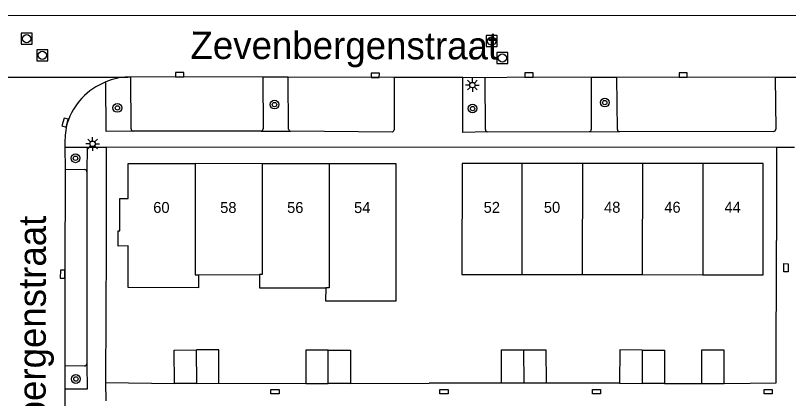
# Model space of a CAD drawing. Extents: x 125000 to 129004, y 397500 to 399008.
# Drawn here: x 127338.6 to 127409.1, y 398329.9 to 398364.8 of the extents above; entities that cross this region are included whole.
import ezdxf

# ---------------------------------------------------------------- set-up
doc = ezdxf.new("R2010")
doc.units = 0
for name, color, linetype in [('gg-afsc-erfafscheiding', 7, 'Continuous'), ('gg-afsc-hekwerk', 7, 'Continuous'), ('gg-anno-huisnummerreeks BGT', 7, 'Continuous'), ('gg-anno-openbare ruimte label', 7, 'Continuous'), ('gg-bbg-bijgebouw', 7, 'Continuous'), ('gg-bbg-hoofdgebouw', 7, 'Continuous'), ('gg-bbg-tussenscheiding', 7, 'Continuous'), ('gg-knt-verharding', 7, 'Continuous'), ('gg-knt-verharding nz', 7, 'Continuous'), ('gt-grn-weggrens', 7, 'Continuous'), ('gt-symb-boom', 7, 'Continuous'), ('gt-symb-kolk', 7, 'Continuous'), ('gt-symb-kolk center center', 7, 'Continuous'), ('gt-symb-lichtmast', 7, 'Continuous'), ('gt-symb-rioolschacht', 7, 'Continuous')]:
    doc.layers.add(name, color=color, linetype=linetype)

# ---------------------------------------------------------------- blocks, each defined once
blk = doc.blocks.new('gt0-KOLKCC')
at = {"layer": 'gt-symb-kolk center center'}
blk.add_lwpolyline([(-0.375, 0.2), (0.375, 0.2), (0.375, -0.2), (-0.375, -0.2)], close=True, dxfattribs=at)
blk = doc.blocks.new('gt0-KOLK')
at = {"layer": 'gt-symb-kolk'}
blk.add_lwpolyline([(0, 0), (0.375, 0), (0.375, 0.4), (-0.375, 0.4), (-0.375, 0), (0, 0)], dxfattribs=at)
blk = doc.blocks.new('gt0-BOOM')
at = {"layer": 'gt-symb-boom'}
for radius in [0.4, 0.2]:
    blk.add_circle((0, 0), radius, dxfattribs=at)
blk = doc.blocks.new('gt0-LMAST')
at = {"layer": 'gt-symb-lichtmast'}
for p, q in [((-0.182, 0.173), (-0.447, 0.438)), ((-0.005, 0.246), (-0.005, 0.621)), ((0.172, 0.173), (0.437, 0.438)), ((-0.255, -0.004), (-0.63, -0.004)), ((-0.182, -0.181), (-0.447, -0.446)), ((-0.005, -0.254), (-0.005, -0.629)), ((0.437, -0.446), (0.172, -0.181)), ((0.245, -0.004), (0.62, -0.004))]:
    blk.add_line(p, q, dxfattribs=at)
blk.add_circle((-0.005, -0.004), 0.25, dxfattribs=at)
blk = doc.blocks.new('gt0-RS')
at = {"layer": 'gt-symb-rioolschacht'}
blk.add_lwpolyline([(-0.5, -0.5), (0.5, -0.5), (0.5, 0.5), (-0.5, 0.5)], close=True, dxfattribs=at)
blk.add_circle((0, 0), 0.375, dxfattribs=at)

msp = doc.modelspace()

# ---------------------------------------------------------------- linework, layer by layer
at = {"layer": 'gg-afsc-erfafscheiding'}
for p, q in [((127357.201, 398331.265), (127365.121, 398331.252)), ((127369.187, 398331.254), (127376.367, 398331.268))]:
    msp.add_line(p, q, dxfattribs=at)
at = {"layer": 'gg-afsc-hekwerk'}
for p, q in [((127346.915, 398343.746), (127346.864, 398331.341)), ((127346.864, 398331.341), (127353.143, 398331.263)), ((127382.955, 398331.281), (127376.367, 398331.268)), ((127393.729, 398331.269), (127387.037, 398331.288)), ((127397.828, 398331.252), (127401.2, 398331.255))]:
    msp.add_line(p, q, dxfattribs=at)
msp.add_lwpolyline([(127403.259, 398331.256), (127408.027, 398331.306), (127408.056, 398344.294)], dxfattribs=at)
at = {"layer": 'gg-bbg-bijgebouw'}
for p, q in [((127355.172, 398331.264), (127353.143, 398331.263)), ((127355.172, 398331.264), (127357.201, 398331.265)), ((127365.121, 398331.252), (127367.154, 398331.253)), ((127369.187, 398331.254), (127367.154, 398331.253)), ((127384.996, 398331.285), (127382.955, 398331.281)), ((127387.037, 398331.288), (127384.996, 398331.285)), ((127393.729, 398331.269), (127395.779, 398331.26)), ((127397.828, 398331.252), (127395.779, 398331.26)), ((127401.2, 398331.255), (127403.259, 398331.256))]:
    msp.add_line(p, q, dxfattribs=at)
for points in [[(127353.143, 398331.263), (127353.128, 398334.298), (127355.157, 398334.308)], [(127357.201, 398331.265), (127357.186, 398334.318), (127355.157, 398334.308)], [(127367.152, 398334.303), (127365.119, 398334.302), (127365.121, 398331.252)], [(127367.152, 398334.303), (127369.185, 398334.304), (127369.187, 398331.254)], [(127382.955, 398331.281), (127382.95, 398334.315), (127384.984, 398334.319)], [(127384.984, 398334.319), (127387.017, 398334.322), (127387.037, 398331.288)], [(127395.792, 398334.3), (127393.742, 398334.31), (127393.729, 398331.269)], [(127395.792, 398334.3), (127397.841, 398334.29), (127397.828, 398331.252)], [(127403.259, 398331.256), (127403.257, 398334.302), (127401.198, 398334.296), (127401.2, 398331.255)]]:
    msp.add_lwpolyline(points, dxfattribs=at)
at = {"layer": 'gg-bbg-hoofdgebouw'}
for p, q in [((127361.144, 398351.315), (127355.039, 398351.319)), ((127367.248, 398351.312), (127361.144, 398351.315)), ((127390.349, 398351.334), (127384.858, 398351.33)), ((127395.84, 398351.337), (127390.349, 398351.334)), ((127401.331, 398351.341), (127395.84, 398351.337)), ((127355.346, 398341.172), (127360.904, 398341.187)), ((127384.84, 398341.189), (127390.333, 398341.187)), ((127390.333, 398341.187), (127395.827, 398341.186)), ((127395.827, 398341.186), (127401.32, 398341.184))]:
    msp.add_line(p, q, dxfattribs=at)
for points in [[(127355.346, 398341.172), (127355.345, 398339.99), (127348.919, 398340.004), (127348.917, 398343.813), (127348.017, 398343.8), (127347.997, 398345.174), (127348.161, 398345.173), (127348.163, 398348.143), (127348.933, 398348.143), (127348.935, 398351.323), (127355.039, 398351.319)], [(127366.936, 398339.979), (127366.916, 398338.786), (127373.347, 398338.788), (127373.352, 398351.308), (127367.248, 398351.312)], [(127384.858, 398351.33), (127379.367, 398351.326), (127379.346, 398341.19), (127384.84, 398341.189)], [(127401.32, 398341.184), (127406.814, 398341.183), (127406.822, 398351.345), (127401.331, 398351.341)], [(127360.904, 398341.187), (127360.909, 398339.995), (127366.936, 398339.979)]]:
    msp.add_lwpolyline(points, dxfattribs=at)
at = {"layer": 'gg-bbg-tussenscheiding'}
for p, q in [((127384.84, 398341.189), (127384.858, 398351.33)), ((127390.349, 398351.334), (127390.333, 398341.187)), ((127395.827, 398341.186), (127395.84, 398351.337)), ((127401.331, 398351.341), (127401.32, 398341.184)), ((127355.172, 398331.264), (127355.157, 398334.308)), ((127367.154, 398331.253), (127367.152, 398334.303)), ((127384.984, 398334.319), (127384.996, 398331.285)), ((127395.792, 398334.3), (127395.779, 398331.26))]:
    msp.add_line(p, q, dxfattribs=at)
for points in [[(127355.039, 398351.319), (127355.033, 398341.172), (127355.346, 398341.172)], [(127361.144, 398351.315), (127361.137, 398341.188), (127360.904, 398341.187)], [(127367.248, 398351.312), (127367.241, 398339.978), (127366.936, 398339.979)]]:
    msp.add_lwpolyline(points, dxfattribs=at)
at = {"layer": 'gg-knt-verharding'}
for p, q in [((127413.63, 398364.848), (127308.481, 398364.799)), ((127349.156, 398359.221), (127348.882, 398359.22)), ((127349.18, 398354.483), (127349.156, 398359.221)), ((127361.209, 398359.218), (127361.228, 398354.488)), ((127363.514, 398359.216), (127361.209, 398359.218)), ((127363.544, 398354.463), (127363.514, 398359.216)), ((127373.191, 398359.178), (127363.514, 398359.216)), ((127373.191, 398359.178), (127373.183, 398354.416)), ((127379.424, 398359.177), (127373.191, 398359.178)), ((127381.47, 398359.164), (127379.424, 398359.177)), ((127381.507, 398354.439), (127381.47, 398359.164)), ((127393.495, 398359.185), (127391.132, 398359.181)), ((127391.132, 398359.181), (127391.156, 398354.435)), ((127393.542, 398354.433), (127393.495, 398359.185)), ((127407.936, 398359.197), (127407.979, 398354.453)), ((127413.051, 398359.196), (127407.936, 398359.197)), ((127361.035, 398354.285), (127349.377, 398354.288)), ((127361.035, 398354.285), (127363.725, 398354.278)), ((127373.027, 398354.199), (127363.725, 398354.278)), ((127381.684, 398354.232), (127390.975, 398354.242)), ((127390.975, 398354.242), (127393.722, 398354.238)), ((127407.791, 398354.261), (127393.722, 398354.238)), ((127343.145, 398353.249), (127343.158, 398352.825)), ((127343.158, 398352.825), (127345.174, 398352.826)), ((127343.158, 398352.825), (127343.19, 398350.829)), ((127345.174, 398352.826), (127345.157, 398350.58)), ((127408.028, 398352.797), (127346.912, 398352.82)), ((127346.912, 398352.82), (127346.915, 398343.746)), ((127409.67, 398352.807), (127408.028, 398352.797)), ((127408.028, 398352.797), (127408.056, 398344.294)), ((127343.19, 398350.829), (127344.967, 398350.776)), ((127345.157, 398350.58), (127345.14, 398333.055)), ((127343.146, 398332.836), (127343.141, 398330.734)), ((127344.936, 398332.856), (127343.146, 398332.836)), ((127346.864, 398331.341), (127346.875, 398329.68)), ((127343.141, 398330.734), (127343.138, 398328.969))]:
    msp.add_line(p, q, dxfattribs=at)
for points in [[(127361.209, 398359.218), (127353.61, 398359.24), (127349.156, 398359.221)], [(127381.684, 398354.232), (127379.449, 398354.169), (127379.424, 398359.177)], [(127391.132, 398359.181), (127385.471, 398359.2), (127381.47, 398359.164)], [(127407.936, 398359.197), (127399.529, 398359.212), (127393.495, 398359.185)], [(127349.377, 398354.288), (127346.899, 398354.242), (127346.881, 398358.782)], [(127345.14, 398333.055), (127345.182, 398330.729), (127343.141, 398330.734)]]:
    msp.add_lwpolyline(points, dxfattribs=at)
for centre, radius, start, end in [((127349.028, 398353.765), 5.457, 91.52922, 113.16433), ((127349.13, 398353.145), 6.069, 111.75579, 162.04681), ((127351.323, 398353.164), 8.179, 166.91228, 179.40473), ((127349.417, 398354.526), 0.241, 190.17234, 260.41231), ((127361.025, 398354.488), 0.203, 272.94349, 359.94962), ((127363.738, 398354.471), 0.194, 182.50731, 266.24037), ((127372.822, 398354.511), 0.374, 303.34035, 345.23538), ((127381.696, 398354.422), 0.19, 174.79832, 266.26736), ((127390.966, 398354.431), 0.19, 272.59263, 1.08284), ((127393.732, 398354.427), 0.19, 178.30908, 267.1097), ((127407.79, 398354.45), 0.189, 270.43279, 0.77339), ((127344.947, 398350.567), 0.21, 3.66979, 84.54914), ((127344.924, 398333.073), 0.217, 273.21991, 355.35844)]:
    msp.add_arc(centre, radius, start, end, dxfattribs=at)
at = {"layer": 'gg-knt-verharding nz'}
msp.add_lwpolyline([(127343.19, 398350.829), (127343.134, 398341.225), (127343.146, 398332.836)], dxfattribs=at)
at = {"layer": 'gt-grn-weggrens'}
for p, q in [((127335.859, 398359.207), (127348.882, 398359.22)), ((127345.174, 398352.826), (127346.912, 398352.82))]:
    msp.add_line(p, q, dxfattribs=at)

# ---------------------------------------------------------------- block references
at = {"layer": 'gt-symb-boom'}
for p in [(127362.265, 398356.711), (127392.384, 398356.891), (127347.934, 398356.405), (127380.326, 398356.348), (127344.116, 398351.808), (127344.151, 398331.661)]:
    msp.add_blockref('gt0-BOOM', p, dxfattribs=at)
at = {"layer": 'gt-symb-kolk'}
for p, rotation in [((127353.61, 398359.24), -0.16946589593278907), ((127371.449, 398359.184), -0.20981459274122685), ((127385.471, 398359.2), -0.18560539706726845), ((127399.529, 398359.212), -0.10490764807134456), ((127343.357, 398355.016), 74.41930038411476), ((127343.134, 398341.225), 89.66107117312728)]:
    msp.add_blockref('gt0-KOLK', p, dxfattribs=dict(at, rotation=rotation))
at = {"layer": 'gt-symb-kolk center center'}
for p, rotation in [((127408.904, 398341.813), -90.71827824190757), ((127362.311, 398330.514), -0.0484189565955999), ((127377.725, 398330.5), 0.024209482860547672), ((127391.633, 398330.506), 0.01613965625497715), ((127407.286, 398330.51), -179.98386034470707)]:
    msp.add_blockref('gt0-KOLKCC', p, dxfattribs=dict(at, rotation=rotation))
at = {"layer": 'gt-symb-lichtmast'}
for p in [(127380.322, 398358.491), (127345.679, 398353.13)]:
    msp.add_blockref('gt0-LMAST', p, dxfattribs=at)
at = {"layer": 'gt-symb-rioolschacht'}
for p in [(127339.665, 398362.726), (127382.063, 398362.506), (127341.09, 398361.207), (127383.045, 398360.966)]:
    msp.add_blockref('gt0-RS', p, dxfattribs=at)

# ---------------------------------------------------------------- texts
at = {"layer": 'gg-anno-huisnummerreeks BGT'}
for s, p in [('60', (127351.207, 398346.821)), ('58', (127357.312, 398346.817)), ('56', (127363.417, 398346.814)), ('54', (127369.52, 398346.81)), ('52', (127381.338, 398346.828)), ('50', (127386.829, 398346.832)), ('48', (127392.32, 398346.836)), ('46', (127397.811, 398346.839)), ('44', (127403.302, 398346.843))]:
    msp.add_text(s, height=1, dxfattribs=at).set_placement(p)
at = {"layer": 'gg-anno-openbare ruimte label'}
for rotation, p in [(359.9, (127354.597, 398360.883)), (89.9, (127341.374, 398318.503))]:
    msp.add_text('Zevenbergenstraat', height=2.5, rotation=rotation, dxfattribs=at).set_placement(p)

doc.saveas('drawing.dxf')
